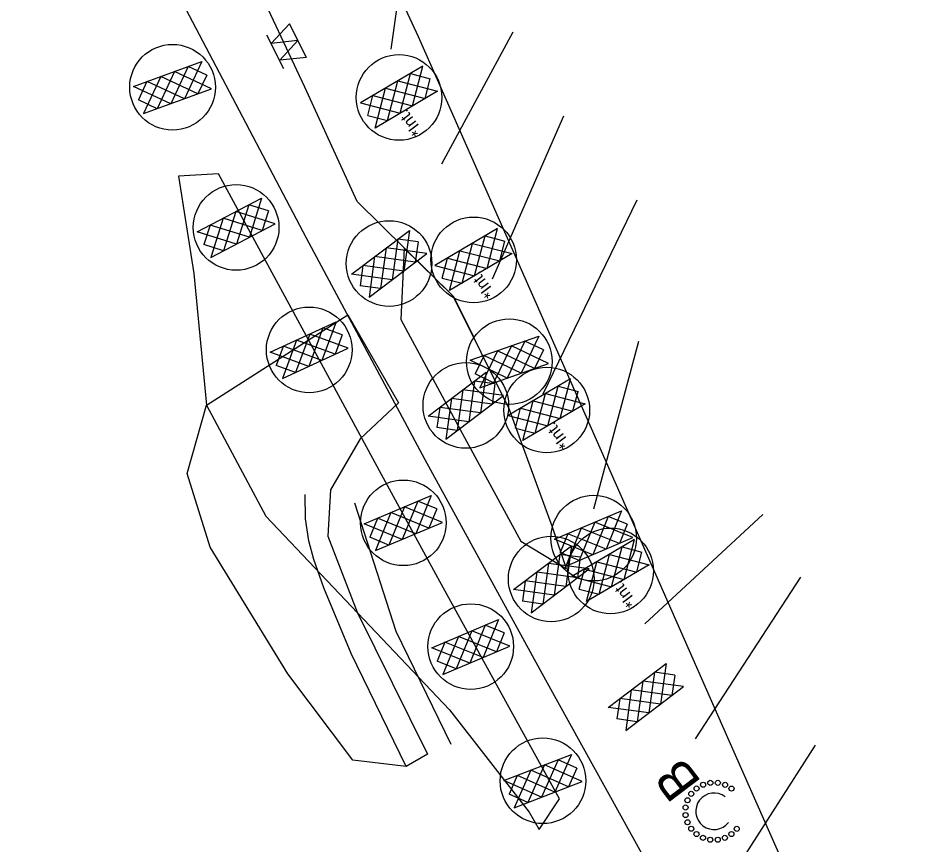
# Model space of a CAD drawing. Extents: x 400935 to 481562, y 415700 to 505362.
# Drawn here: x 475598.6 to 475959.9, y 501869.5 to 502198.5 of the extents above; entities that cross this region are included whole.
import ezdxf

# ---------------------------------------------------------------- set-up
doc = ezdxf.new("R2010")
doc.units = 0
for name, color, linetype in [('Label B Both CELL', 7, 'Continuous'), ('Matting on Slope Note Final CELL', 7, 'Continuous'), ('Old_Level_2', 7, 'Continuous'), ('Rock Pipe Inlet Sediment Trap Type B Both CELL', 7, 'Continuous'), ('Rock Silt Check Type A Both CELL', 7, 'Continuous'), ('Rock Silt Check Type A with Matting and PAM CG CELL', 7, 'Continuous'), ('Rock Silt Check Type A with Matting and PAM Final CELL', 7, 'Continuous'), ('Scratch_Level_4', 7, 'Continuous'), ('Special Sediment Control Fence Section Both CELL', 7, 'Continuous'), ('Temporary Silt Fence Both', 7, 'Continuous'), ('Temporary Silt Fence CG', 7, 'Continuous')]:
    doc.layers.add(name, color=color, linetype=linetype)

msp = doc.modelspace()

# ---------------------------------------------------------------- linework, layer by layer
at = {"layer": 'Matting on Slope Note Final CELL'}
for p, q in [((475771.73, 502087.82), (475752.27, 502107.03)), ((475794.06, 502043.02), (475771.73, 502087.82)), ((475811.32, 501995.99), (475794.06, 502043.02)), ((475697.22, 502000.28), (475770.27, 501923.22)), ((475816.8, 501979.32), (475811.32, 501995.99)), ((475798.66, 501990.4), (475816.8, 501979.32)), ((475770.27, 501923.22), (475801.94, 501882.54)), ((475801.94, 501882.54), (475806, 501875.59))]:
    msp.add_line(p, q, dxfattribs=at)
for points in [[(475743.26, 502016.95), (475678.34, 502136.56), (475662.44, 502135.69), (475668.48, 502096.9)], [(475752.27, 502107.03), (475750.92, 502078.64), (475774.7, 502034.48), (475798.66, 501990.4)], [(475668.48, 502096.9), (475673.49, 502044.46), (475697.22, 502000.28)], [(475806, 501875.59), (475814.06, 501887.89), (475789.75, 501931.81), (475765.61, 501975.81), (475743.26, 502016.95)]]:
    msp.add_lwpolyline(points, dxfattribs=at)
at = {"layer": 'Old_Level_2'}
for p, q in [((475759.69, 502179.4), (475734.78, 502164.75)), ((475755.59, 502163.59), (475759.69, 502179.4)), ((475750.59, 502160.65), (475754.74, 502176.48)), ((475754.74, 502176.48), (475762.64, 502174.4)), ((475745.64, 502157.72), (475749.74, 502173.54)), ((475749.74, 502173.54), (475765.55, 502169.44)), ((475760.61, 502166.59), (475762.64, 502174.4)), ((475740.64, 502154.79), (475744.74, 502170.6)), ((475765.55, 502169.44), (475740.64, 502154.79)), ((475744.74, 502170.6), (475760.59, 502166.53)), ((475737.71, 502159.74), (475739.78, 502167.69)), ((475739.78, 502167.69), (475755.59, 502163.59)), ((475734.78, 502164.75), (475750.59, 502160.65)), ((475737.71, 502159.74), (475745.64, 502157.72)), ((475789.39, 502114.74), (475764.48, 502100.09)), ((475785.29, 502098.93), (475789.39, 502114.74)), ((475780.29, 502095.99), (475784.43, 502111.83)), ((475784.43, 502111.83), (475792.34, 502109.75)), ((475775.34, 502093.07), (475779.43, 502108.89)), ((475779.43, 502108.89), (475795.25, 502104.79)), ((475790.31, 502101.94), (475792.34, 502109.75)), ((475770.33, 502090.14), (475774.43, 502105.95)), ((475795.25, 502104.79), (475770.33, 502090.14)), ((475774.43, 502105.95), (475790.29, 502101.87)), ((475764.48, 502100.09), (475780.29, 502095.99)), ((475767.41, 502095.09), (475769.48, 502103.03)), ((475769.48, 502103.03), (475785.29, 502098.93)), ((475767.41, 502095.09), (475775.34, 502093.07)), ((475818.49, 502054.99), (475793.58, 502040.33)), ((475814.39, 502039.18), (475818.49, 502054.99)), ((475809.39, 502036.23), (475813.53, 502052.07)), ((475813.53, 502052.07), (475821.44, 502049.99)), ((475819.4, 502042.18), (475821.44, 502049.99)), ((475799.43, 502030.38), (475803.53, 502046.19)), ((475803.53, 502046.19), (475819.39, 502042.12)), ((475804.44, 502033.31), (475808.53, 502049.13)), ((475808.53, 502049.13), (475824.34, 502045.03)), ((475796.51, 502035.33), (475798.58, 502043.28)), ((475798.58, 502043.28), (475814.39, 502039.18)), ((475824.34, 502045.03), (475799.43, 502030.38)), ((475793.58, 502040.33), (475809.39, 502036.23)), ((475796.51, 502035.33), (475804.44, 502033.31)), ((475843.93, 501990.97), (475819.02, 501976.32)), ((475834.83, 501972.22), (475838.98, 501988.05)), ((475838.98, 501988.05), (475846.88, 501985.98)), ((475839.83, 501975.16), (475843.93, 501990.97)), ((475829.88, 501969.29), (475833.98, 501985.11)), ((475833.98, 501985.11), (475849.79, 501981.01)), ((475844.85, 501978.17), (475846.88, 501985.98)), ((475824.88, 501966.36), (475828.98, 501982.17)), ((475849.79, 501981.01), (475824.88, 501966.36)), ((475828.98, 501982.17), (475844.83, 501978.1)), ((475821.95, 501971.31), (475824.02, 501979.26)), ((475824.02, 501979.26), (475839.83, 501975.16)), ((475819.02, 501976.32), (475834.83, 501972.22)), ((475821.95, 501971.31), (475829.88, 501969.29))]:
    msp.add_line(p, q, dxfattribs=at)
for centre in [(475750.19, 502166.96), (475779.89, 502102.31), (475808.99, 502042.55), (475834.43, 501978.53)]:
    msp.add_circle(centre, 17.04, dxfattribs=at)
at = {"layer": 'Rock Pipe Inlet Sediment Trap Type B Both CELL'}
for centre in [(475871.23, 501893.43), (475874.11, 501894.2), (475877.09, 501894.19), (475879.97, 501893.41), (475866.53, 501889.83), (475868.64, 501891.94), (475882.55, 501891.92), (475865.03, 501887.25), (475864.26, 501884.38), (475864.25, 501881.39), (475865.02, 501878.51), (475866.51, 501875.93), (475884.63, 501875.9), (475868.61, 501873.81), (475871.19, 501872.32), (475874.07, 501871.54), (475877.06, 501871.54), (475879.94, 501872.31), (475882.52, 501873.79)]:
    msp.add_circle(centre, 1.01, dxfattribs=at)
msp.add_arc((475875.58, 501882.87), 7.26, 52.4169, 322.4081, dxfattribs=at)
at = {"layer": 'Rock Silt Check Type A Both CELL'}
for p, q in [((475833.45, 501924.24), (475856.49, 501941.69)), ((475856.49, 501941.69), (475854.25, 501925.51)), ((475851.86, 501938.19), (475849.63, 501922)), ((475859.97, 501937.11), (475851.86, 501938.19)), ((475847.28, 501934.71), (475845, 501918.5)), ((475863.46, 501932.48), (475847.28, 501934.71)), ((475859.97, 501937.11), (475858.84, 501928.98)), ((475840.42, 501915.03), (475863.46, 501932.48)), ((475842.66, 501931.21), (475840.42, 501915.03)), ((475858.84, 501928.98), (475842.66, 501931.21)), ((475838.02, 501927.64), (475836.91, 501919.65)), ((475854.25, 501925.51), (475838.03, 501927.71)), ((475849.63, 501922), (475833.45, 501924.24)), ((475845, 501918.5), (475836.91, 501919.65))]:
    msp.add_line(p, q, dxfattribs=at)
at = {"layer": 'Rock Silt Check Type A with Matting and PAM CG CELL'}
for p, q in [((475778.54, 502062.35), (475805.8, 502071.93)), ((475805.8, 502071.93), (475798.74, 502057.2)), ((475794.91, 502068.1), (475787.79, 502053.36)), ((475800.33, 502070.02), (475793.26, 502055.28)), ((475809.63, 502061.03), (475794.91, 502068.1)), ((475807.72, 502066.51), (475800.33, 502070.02)), ((475783.93, 502064.19), (475780.43, 502056.92)), ((475789.44, 502066.18), (475782.37, 502051.45)), ((475798.74, 502057.2), (475783.96, 502064.25)), ((475804.16, 502059.11), (475789.44, 502066.18)), ((475807.72, 502066.51), (475804.16, 502059.11)), ((475793.26, 502055.28), (475778.54, 502062.35)), ((475782.37, 502051.45), (475809.63, 502061.03)), ((475787.79, 502053.36), (475780.43, 502056.92)), ((475812.12, 501991.1), (475838.72, 502002.4)), ((475838.72, 502002.4), (475832.61, 501987.25)), ((475833.38, 502000.14), (475827.27, 501984.98)), ((475840.98, 501997.11), (475833.38, 502000.14)), ((475822.75, 501995.61), (475816.64, 501980.47)), ((475828.09, 501997.88), (475821.93, 501982.71)), ((475837.9, 501989.5), (475822.75, 501995.61)), ((475843.24, 501991.77), (475828.09, 501997.88)), ((475840.98, 501997.11), (475837.9, 501989.5)), ((475817.39, 501993.28), (475814.36, 501985.8)), ((475816.64, 501980.47), (475843.24, 501991.77)), ((475832.61, 501987.25), (475817.42, 501993.35)), ((475827.27, 501984.98), (475812.12, 501991.1)), ((475821.93, 501982.71), (475814.36, 501985.8))]:
    msp.add_line(p, q, dxfattribs=at)
for centre in [(475794.08, 502061.82), (475827.67, 501991.57)]:
    msp.add_circle(centre, 17.04, dxfattribs=at)
at = {"layer": 'Rock Silt Check Type A with Matting and PAM Final CELL'}
for p, q in [((475644.48, 502171.35), (475671.63, 502181.25)), ((475666.18, 502179.27), (475659.29, 502164.45)), ((475671.63, 502181.25), (475664.74, 502166.44)), ((475673.61, 502175.85), (475666.18, 502179.27)), ((475660.78, 502177.29), (475653.84, 502162.47)), ((475675.59, 502170.4), (475660.78, 502177.29)), ((475673.61, 502175.85), (475670.14, 502168.41)), ((475649.85, 502173.25), (475646.44, 502165.94)), ((475655.33, 502175.3), (475648.44, 502160.5)), ((475664.74, 502166.44), (475649.88, 502173.32)), ((475670.14, 502168.41), (475655.33, 502175.3)), ((475659.29, 502164.45), (475644.48, 502171.35)), ((475648.44, 502160.5), (475675.59, 502170.4)), ((475653.84, 502162.47), (475646.44, 502165.94)), ((475669.87, 502113.51), (475695.49, 502126.89)), ((475695.49, 502126.89), (475690.6, 502111.31)), ((475685.25, 502121.54), (475680.31, 502105.94)), ((475700.83, 502116.65), (475685.25, 502121.54)), ((475690.34, 502124.22), (475685.45, 502108.62)), ((475698.16, 502121.8), (475690.34, 502124.22)), ((475698.16, 502121.8), (475695.69, 502113.97)), ((475680.11, 502118.86), (475675.22, 502103.28)), ((475695.69, 502113.97), (475680.11, 502118.86)), ((475674.95, 502116.11), (475672.52, 502108.41)), ((475690.6, 502111.31), (475674.97, 502116.18)), ((475675.22, 502103.28), (475700.83, 502116.65)), ((475685.45, 502108.62), (475669.87, 502113.51)), ((475731.25, 502096.61), (475754.3, 502114.06)), ((475754.3, 502114.06), (475752.06, 502097.88)), ((475680.31, 502105.94), (475672.52, 502108.41)), ((475745.09, 502107.09), (475742.81, 502090.88)), ((475761.27, 502104.85), (475745.09, 502107.09)), ((475749.67, 502110.57), (475747.43, 502094.38)), ((475757.78, 502109.48), (475749.67, 502110.57)), ((475757.78, 502109.48), (475756.64, 502101.35)), ((475738.23, 502087.41), (475761.27, 502104.85)), ((475740.46, 502103.59), (475738.23, 502087.41)), ((475756.64, 502101.35), (475740.46, 502103.59)), ((475735.83, 502100.01), (475734.71, 502092.02)), ((475752.06, 502097.88), (475735.84, 502100.08)), ((475747.43, 502094.38), (475731.25, 502096.61)), ((475742.81, 502090.88), (475734.71, 502092.02)), ((475698.9, 502065.56), (475725.15, 502077.64)), ((475719.88, 502075.23), (475714.23, 502059.9)), ((475725.15, 502077.64), (475719.49, 502062.32)), ((475727.57, 502072.43), (475719.88, 502075.23)), ((475714.66, 502072.81), (475708.96, 502057.47)), ((475729.99, 502067.15), (475714.66, 502072.81)), ((475727.57, 502072.43), (475724.72, 502064.73)), ((475704.1, 502067.9), (475701.3, 502060.33)), ((475709.4, 502070.39), (475703.73, 502055.07)), ((475719.49, 502062.32), (475704.13, 502067.96)), ((475724.72, 502064.73), (475709.4, 502070.39)), ((475714.23, 502059.9), (475698.9, 502065.56)), ((475703.73, 502055.07), (475729.99, 502067.15)), ((475708.96, 502057.47), (475701.3, 502060.33)), ((475761.81, 502040.15), (475784.85, 502057.59)), ((475784.85, 502057.59), (475782.61, 502041.41)), ((475780.22, 502054.1), (475777.99, 502037.91)), ((475788.33, 502053.01), (475780.22, 502054.1)), ((475788.33, 502053.01), (475787.2, 502044.88)), ((475775.64, 502050.62), (475773.36, 502034.41)), ((475791.82, 502048.38), (475775.64, 502050.62)), ((475768.78, 502030.94), (475791.82, 502048.38)), ((475771.02, 502047.12), (475768.78, 502030.94)), ((475787.2, 502044.88), (475771.02, 502047.12)), ((475766.38, 502043.55), (475765.27, 502035.56)), ((475782.61, 502041.41), (475766.39, 502043.62)), ((475777.99, 502037.91), (475761.81, 502040.15)), ((475773.36, 502034.41), (475765.27, 502035.56)), ((475736.34, 501997.23), (475762.95, 502008.49)), ((475757.61, 502006.24), (475751.47, 501991.09)), ((475762.95, 502008.49), (475756.82, 501993.35)), ((475765.21, 502003.2), (475757.61, 502006.24)), ((475752.32, 502003.99), (475746.13, 501988.83)), ((475767.45, 501997.85), (475752.32, 502003.99)), ((475765.21, 502003.2), (475762.11, 501995.59)), ((475741.61, 501999.4), (475738.57, 501991.93)), ((475746.98, 502001.73), (475740.84, 501986.59)), ((475756.82, 501993.35), (475741.63, 501999.47)), ((475762.11, 501995.59), (475746.98, 502001.73)), ((475751.47, 501991.09), (475736.34, 501997.23)), ((475740.84, 501986.59), (475767.45, 501997.85)), ((475746.13, 501988.83), (475738.57, 501991.93)), ((475795.81, 501971.07), (475818.86, 501988.52)), ((475818.86, 501988.52), (475816.62, 501972.34)), ((475814.22, 501985.02), (475811.99, 501968.83)), ((475822.34, 501983.94), (475814.22, 501985.02)), ((475809.65, 501981.54), (475807.37, 501965.33)), ((475825.83, 501979.31), (475809.65, 501981.54)), ((475822.34, 501983.94), (475821.2, 501975.81)), ((475802.78, 501961.86), (475825.83, 501979.31)), ((475805.02, 501978.04), (475802.78, 501961.86)), ((475821.2, 501975.81), (475805.02, 501978.04)), ((475800.39, 501974.47), (475799.27, 501966.48)), ((475816.62, 501972.34), (475800.4, 501974.54)), ((475811.99, 501968.83), (475795.81, 501971.07)), ((475807.37, 501965.33), (475799.27, 501966.48)), ((475763.18, 501947.96), (475789.8, 501959.22)), ((475789.8, 501959.22), (475783.66, 501944.08)), ((475784.45, 501956.97), (475778.32, 501941.82)), ((475792.05, 501953.93), (475784.45, 501956.97)), ((475773.82, 501952.46), (475767.68, 501937.32)), ((475779.16, 501954.72), (475772.98, 501939.56)), ((475788.96, 501946.32), (475773.82, 501952.46)), ((475794.3, 501948.58), (475779.16, 501954.72)), ((475792.05, 501953.93), (475788.96, 501946.32)), ((475768.45, 501950.14), (475765.41, 501942.66)), ((475767.68, 501937.32), (475794.3, 501948.58)), ((475783.66, 501944.08), (475768.48, 501950.2)), ((475778.32, 501941.82), (475763.18, 501947.96)), ((475772.98, 501939.56), (475765.41, 501942.66)), ((475791.92, 501895.09), (475818.89, 501905.46)), ((475818.89, 501905.46), (475812.25, 501890.53)), ((475808.11, 501901.32), (475801.43, 501886.37)), ((475813.47, 501903.39), (475806.84, 501888.45)), ((475823.04, 501894.68), (475808.11, 501901.32)), ((475820.97, 501900.1), (475813.47, 501903.39)), ((475802.7, 501899.24), (475796.06, 501884.31)), ((475817.62, 501892.6), (475802.7, 501899.24)), ((475820.97, 501900.1), (475817.62, 501892.6)), ((475806.84, 501888.45), (475791.92, 501895.09)), ((475797.25, 501897.09), (475793.97, 501889.72)), ((475796.06, 501884.31), (475823.04, 501894.68)), ((475812.25, 501890.53), (475797.28, 501897.15)), ((475801.43, 501886.37), (475793.97, 501889.72))]:
    msp.add_line(p, q, dxfattribs=at)
for centre in [(475660.03, 502171.01), (475685.33, 502115.22), (475746.22, 502100.86), (475714.43, 502066.49), (475776.77, 502044.39), (475751.89, 501997.67), (475810.78, 501975.32), (475778.73, 501948.41), (475807.47, 501895.02)]:
    msp.add_circle(centre, 17.04, dxfattribs=at)
at = {"layer": 'Scratch_Level_4'}
for p, q in [((475747.02, 502186.22), (475766.89, 502325.43)), ((475767.21, 502140.48), (475795.59, 502193.06)), ((475787.4, 502094.74), (475815.83, 502159.58)), ((475807.59, 502049), (475844.93, 502126.18)), ((475827.78, 502003.26), (475845.71, 502069.98)), ((475847.97, 501957.51), (475894.99, 502001)), ((475868.16, 501911.77), (475910.13, 501976)), ((475888.35, 501866.03), (475915.98, 501909.15))]:
    msp.add_line(p, q, dxfattribs=at)
for points in [[(475928.39, 501719.22), (475959.9, 501733.65), (475919.52, 501825.13), (475879.14, 501916.62), (475838.76, 502008.1), (475798.38, 502099.59), (475758, 502191.07), (475715.88, 502281.76), (475669.92, 502370.56), (475598.56, 502332.05), (475620.79, 502288.38), (475666.66, 502199.52), (475713.23, 502111.03), (475760.5, 502022.9), (475808.46, 501935.15), (475856.98, 501847.72)], [(475752.96, 501900.65), (475731.73, 501903.24), (475705.87, 501937.56), (475674.97, 501987.94), (475665.86, 502017.27), (475673.49, 502044.46), (475729.79, 502080.41), (475749.91, 502045.37), (475734.7, 502031.06), (475722.85, 502010.83), (475721.88, 501992.31), (475733.48, 501962.15), (475761.56, 501905.64)]]:
    msp.add_lwpolyline(points, close=True, dxfattribs=at)
for points in [[(475752.96, 501900.65), (475731.09, 501945.61), (475720.26, 501971.82), (475716.3, 501983.1), (475714.24, 501990.45), (475712.92, 501999.28), (475712.85, 502008.97)], [(475770.95, 501909.4), (475749.08, 501954.36), (475732.55, 502005.5)]]:
    msp.add_lwpolyline(points, dxfattribs=at)
at = {"layer": 'Special Sediment Control Fence Section Both CELL'}
for p, q in [((475713.3, 502182.87), (475706.56, 502196.27)), ((475704.37, 502178.38), (475697.62, 502191.78))]:
    msp.add_line(p, q, dxfattribs=at)
for points in [[(475709.93, 502189.57), (475699.31, 502188.43), (475706.56, 502196.27)], [(475713.3, 502182.87), (475702.68, 502181.73), (475709.93, 502189.57)]]:
    msp.add_lwpolyline(points, dxfattribs=at)
at = {"layer": 'Temporary Silt Fence Both'}
msp.add_lwpolyline([(475733.48, 502125.59), (475712.66, 502171.06), (475691.9, 502215.5), (475668.44, 502258.48), (475637.35, 502297.41), (475637.35, 502297.41), (475637.35, 502297.41)], dxfattribs=at)
at = {"layer": 'Temporary Silt Fence CG'}
msp.add_lwpolyline([(475733.48, 502125.59), (475771.73, 502087.82), (475779.89, 502071.8)], dxfattribs=at)

# ---------------------------------------------------------------- texts
at = {"layer": 'Label B Both CELL'}
msp.add_text('B', height=15, rotation=127.1236, dxfattribs=at).set_placement((475870.88, 501894.42))
at = {"layer": 'Old_Level_2'}
for p in [(475759.87, 502153.68), (475788.73, 502089.19), (475818.6, 502029.27), (475845.07, 501966.15)]:
    msp.add_text('*Int.', height=4.746, rotation=127.1236, dxfattribs=at).set_placement(p)

doc.saveas('drawing.dxf')
